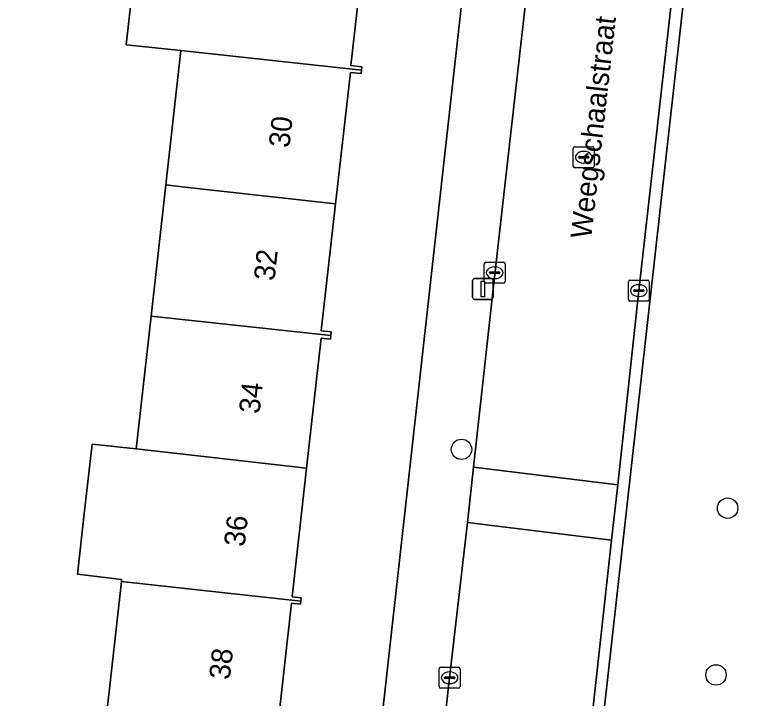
# Model space of a CAD drawing. Extents: x 161928 to 163071, y 386474 to 387428.
# Drawn here: x 162805.69 to 162841.8, y 387116.01 to 387148.8 of the extents above; entities that cross this region are included whole.
import ezdxf

# ---------------------------------------------------------------- set-up
doc = ezdxf.new("R2010")
doc.units = 0
for name, color, linetype in [('IMGEO_Boom', 7, 'Continuous'), ('IMGEO_Erf', 7, 'Continuous'), ('IMGEO_Groenvoorziening', 7, 'Continuous'), ('IMGEO_Kolk', 7, 'Continuous'), ('IMGEO_Lichtmast', 7, 'Continuous'), ('IMGEO_Openbare_ruimte_label', 7, 'Continuous'), ('IMGEO_Pand', 7, 'Continuous'), ('IMGEO_Pand_nummerreeks', 7, 'Continuous'), ('IMGEO_Rijbaan_lokaal_open', 7, 'Continuous'), ('IMGEO_Rioolput', 7, 'Continuous'), ('IMGEO_Voetpad_open', 7, 'Continuous')]:
    doc.layers.add(name, color=color, linetype=linetype)

msp = doc.modelspace()

# ---------------------------------------------------------------- linework, layer by layer
at = {"layer": 'IMGEO_Boom'}
for centre in [(162827.102, 387127.979), (162839.865, 387125.158), (162839.306, 387117.161)]:
    msp.add_circle(centre, 0.489, dxfattribs=at)
at = {"layer": 'IMGEO_Erf'}
for points in [[(162796.545, 387096.499), (162818.858, 387094.116), (162819.044, 387094.105), (162819.231, 387094.111), (162819.417, 387094.133), (162819.599, 387094.172), (162819.778, 387094.226), (162819.951, 387094.297), (162820.116, 387094.383), (162820.274, 387094.483), (162820.422, 387094.597), (162820.559, 387094.724), (162820.685, 387094.862), (162820.797, 387095.011), (162820.896, 387095.17), (162820.98, 387095.337), (162821.049, 387095.51), (162821.102, 387095.689), (162821.139, 387095.872), (162821.153, 387095.983), (162829.534, 387171.1)], [(162810.07, 387115.22), (162810.789, 387121.648), (162810.8, 387121.744), (162808.682, 387121.987), (162809.025, 387125.037), (162809.384, 387128.233), (162811.498, 387127.996), (162812.211, 387134.37), (162812.914, 387140.662), (162813.634, 387147.098), (162811.019, 387147.381), (162811.687, 387153.35)], [(162822.483, 387152.467), (162821.801, 387146.384), (162822.321, 387146.322), (162822.305, 387146.158), (162822.29, 387145.997), (162821.78, 387146.055), (162821.064, 387139.746), (162820.375, 387133.667), (162820.857, 387133.612), (162820.837, 387133.432), (162820.818, 387133.257), (162820.364, 387133.307), (162819.673, 387127.079), (162818.988, 387120.901), (162819.415, 387120.854), (162819.398, 387120.702), (162819.382, 387120.552), (162818.947, 387120.601), (162818.238, 387114.302)]]:
    msp.add_lwpolyline(points, dxfattribs=at)
at = {"layer": 'IMGEO_Groenvoorziening'}
msp.add_lwpolyline([(162845.112, 387215.281), (162831.364, 387092.52), (162830.732, 387086.875), (162832.544, 387087.755), (162835.899, 387114.871), (162843.755, 387114.137)], dxfattribs=at)
at = {"layer": 'IMGEO_Kolk'}
for p, q in [((162828.191, 387136.02), (162828.191, 387136.872)), ((162828.266, 387136.946), (162829.118, 387136.946)), ((162828.679, 387136.726), (162828.704, 387136.726)), ((162829.192, 387136.872), (162829.192, 387136.02)), ((162828.45, 387136.44), (162828.45, 387136.452)), ((162828.888, 387136.403), (162828.49, 387136.403)), ((162828.493, 387136.489), (162828.891, 387136.489)), ((162828.934, 387136.452), (162828.934, 387136.44)), ((162829.118, 387135.946), (162828.266, 387135.946)), ((162828.702, 387136.166), (162828.677, 387136.166)), ((162835.107, 387135.164), (162835.107, 387136.016)), ((162835.182, 387136.09), (162836.034, 387136.09)), ((162836.108, 387136.016), (162836.108, 387135.164)), ((162835.366, 387135.584), (162835.366, 387135.596)), ((162835.409, 387135.633), (162835.807, 387135.633)), ((162835.595, 387135.87), (162835.62, 387135.87)), ((162835.85, 387135.596), (162835.85, 387135.584)), ((162835.804, 387135.547), (162835.406, 387135.547)), ((162835.618, 387135.31), (162835.593, 387135.31)), ((162836.034, 387135.09), (162835.182, 387135.09)), ((162826.106, 387117.528), (162826.958, 387117.528)), ((162826.031, 387116.602), (162826.031, 387117.454)), ((162826.519, 387117.308), (162826.544, 387117.308)), ((162827.032, 387117.454), (162827.032, 387116.602)), ((162826.29, 387117.022), (162826.29, 387117.034)), ((162826.728, 387116.985), (162826.33, 387116.985)), ((162826.333, 387117.071), (162826.731, 387117.071)), ((162826.774, 387117.034), (162826.774, 387117.022)), ((162826.958, 387116.528), (162826.106, 387116.528)), ((162826.542, 387116.748), (162826.517, 387116.748))]:
    msp.add_line(p, q, dxfattribs=at)
for points in [[(162828.191, 387136.02), (162828.191, 387136.872)], [(162828.266, 387136.946), (162829.118, 387136.946)], [(162829.192, 387136.872), (162829.192, 387136.02)], [(162829.118, 387135.946), (162828.266, 387135.946)], [(162835.107, 387135.164), (162835.107, 387136.016)], [(162835.182, 387136.09), (162836.034, 387136.09)], [(162836.108, 387136.016), (162836.108, 387135.164)], [(162836.034, 387135.09), (162835.182, 387135.09)], [(162826.106, 387117.528), (162826.958, 387117.528)], [(162826.031, 387116.602), (162826.031, 387117.454)], [(162827.032, 387117.454), (162827.032, 387116.602)], [(162826.958, 387116.528), (162826.106, 387116.528)]]:
    msp.add_lwpolyline(points, dxfattribs=at)
for centre, radius, start, end in [((162828.268, 387136.87), 0.0765, 91.552, 178.448), ((162828.268, 387136.87), 0.0765, 91.552, 178.448), ((162829.116, 387136.87), 0.0765, 1.552, 88.448), ((162829.116, 387136.87), 0.0765, 1.552, 88.448), ((162828.49, 387136.449), 0.0403, 85.8775, 175.7526), ((162828.487, 387136.439), 0.0366, 178.938, 274.7102), ((162828.891, 387136.446), 0.043, 264.8664, 352.4533), ((162828.895, 387136.451), 0.0386, 1.7309, 96.639), ((162828.268, 387136.022), 0.0765, 181.552, 268.448), ((162828.268, 387136.022), 0.0765, 181.552, 268.448), ((162829.116, 387136.022), 0.0765, 271.552, 358.448), ((162829.116, 387136.022), 0.0765, 271.552, 358.448), ((162835.184, 387136.014), 0.0765, 91.552, 178.448), ((162835.184, 387136.014), 0.0765, 91.552, 178.448), ((162836.032, 387136.014), 0.0765, 1.552, 88.448), ((162836.032, 387136.014), 0.0765, 1.552, 88.448), ((162835.406, 387135.593), 0.0403, 85.8775, 175.7526), ((162835.403, 387135.583), 0.0366, 178.938, 274.7102), ((162835.807, 387135.59), 0.043, 264.8664, 352.4533), ((162835.811, 387135.595), 0.0386, 1.7309, 96.639), ((162835.184, 387135.166), 0.0765, 181.552, 268.448), ((162835.184, 387135.166), 0.0765, 181.552, 268.448), ((162836.032, 387135.166), 0.0765, 271.552, 358.448), ((162836.032, 387135.166), 0.0765, 271.552, 358.448), ((162826.108, 387117.452), 0.0765, 91.552, 178.448), ((162826.108, 387117.452), 0.0765, 91.552, 178.448), ((162826.956, 387117.452), 0.0765, 1.552, 88.448), ((162826.956, 387117.452), 0.0765, 1.552, 88.448), ((162826.33, 387117.031), 0.0403, 85.8775, 175.7526), ((162826.327, 387117.021), 0.0366, 178.938, 274.7102), ((162826.731, 387117.028), 0.043, 264.8664, 352.4533), ((162826.735, 387117.033), 0.0386, 1.7309, 96.639), ((162826.108, 387116.604), 0.0765, 181.552, 268.448), ((162826.108, 387116.604), 0.0765, 181.552, 268.448), ((162826.956, 387116.604), 0.0765, 271.552, 358.448), ((162826.956, 387116.604), 0.0765, 271.552, 358.448)]:
    msp.add_arc(centre, radius, start, end, dxfattribs=at)
for centre, major_axis, ratio, start_param, end_param in [((162828.678, 387136.446), (-0.387, 0.002), 0.722429, 4.712389, 7.853982), ((162828.703, 387136.446), (-0.39, 0.002), 0.717154, 1.570796, 4.712389), ((162835.594, 387135.59), (-0.387, 0.002), 0.722429, 4.712389, 7.853982), ((162835.619, 387135.59), (-0.39, 0.002), 0.717154, 1.570796, 4.712389), ((162826.518, 387117.028), (-0.387, 0.002), 0.722429, 4.712389, 7.853982), ((162826.543, 387117.028), (-0.39, 0.002), 0.717154, 1.570796, 4.712389)]:
    msp.add_ellipse(centre, major_axis=major_axis, ratio=ratio, start_param=start_param, end_param=end_param, dxfattribs=at)
at = {"layer": 'IMGEO_Lichtmast'}
for p, q in [((162827.629, 387135.268), (162827.629, 387136.068)), ((162827.629, 387136.068), (162827.629, 387135.268)), ((162827.729, 387136.168), (162828.519, 387136.168)), ((162828.519, 387136.168), (162827.729, 387136.168)), ((162828.619, 387136.068), (162828.619, 387135.268)), ((162828.619, 387135.268), (162828.619, 387136.068)), ((162828.519, 387135.168), (162827.729, 387135.168)), ((162827.729, 387135.168), (162828.519, 387135.168))]:
    msp.add_line(p, q, dxfattribs=at)
msp.add_lwpolyline([(162828.049, 387136.043), (162828.199, 387136.043), (162828.199, 387135.293), (162828.049, 387135.293), (162828.049, 387136.043)], dxfattribs=at)
for centre, start, end in [((162827.729, 387136.068), 90, 180), ((162827.729, 387136.068), 90, 180), ((162828.519, 387136.068), 0, 90), ((162828.519, 387136.068), 360, 90), ((162827.729, 387135.268), 180, 270), ((162827.729, 387135.268), 180, 270), ((162828.519, 387135.268), 270, 0), ((162828.519, 387135.268), 270, 0)]:
    msp.add_arc(centre, 0.1, start, end, dxfattribs=at)
at = {"layer": 'IMGEO_Pand'}
for points in [[(162822.483, 387152.467), (162815.136, 387153.29), (162814.336, 387153.382), (162814.3, 387153.057), (162811.687, 387153.35), (162811.019, 387147.381), (162813.634, 387147.098), (162822.305, 387146.158), (162822.321, 387146.322), (162821.801, 387146.384)], [(162813.706, 387140.571), (162821.064, 387139.746), (162821.78, 387146.055), (162822.29, 387145.997), (162822.305, 387146.158), (162813.634, 387147.098), (162812.914, 387140.662)], [(162812.914, 387140.662), (162812.211, 387134.37), (162820.837, 387133.432), (162820.857, 387133.612), (162820.375, 387133.667), (162821.064, 387139.746), (162813.706, 387140.571)], [(162819.673, 387127.079), (162820.364, 387133.307), (162820.818, 387133.257), (162820.837, 387133.432), (162812.211, 387134.37), (162811.498, 387127.996)], [(162819.673, 387127.079), (162811.498, 387127.996), (162809.384, 387128.233), (162809.025, 387125.037), (162808.682, 387121.987), (162810.8, 387121.744), (162810.789, 387121.648), (162819.398, 387120.702), (162819.415, 387120.854), (162818.988, 387120.901)], [(162810.847, 387115.131), (162818.238, 387114.302), (162818.947, 387120.601), (162819.382, 387120.552), (162819.398, 387120.702), (162810.789, 387121.648), (162810.07, 387115.22)]]:
    msp.add_lwpolyline(points, close=True, dxfattribs=at)
at = {"layer": 'IMGEO_Rijbaan_lokaal_open'}
for points in [[(162832.764, 387172.261), (162832.59, 387170.7), (162828.711, 387136.523), (162827.676, 387127.124), (162834.595, 387126.272), (162835.606, 387135.59), (162840.195, 387176.214), (162841.107, 387184.65), (162834.249, 387185.468), (162833.351, 387177.374), (162833.22, 387176.344)], [(162834.595, 387126.272), (162827.676, 387127.124), (162827.384, 387124.477), (162834.298, 387123.624)]]:
    msp.add_lwpolyline(points, close=True, dxfattribs=at)
msp.add_lwpolyline([(162833.372, 387115.196), (162834.298, 387123.624), (162827.384, 387124.477), (162826.533, 387117.028), (162824.226, 387096.274)], dxfattribs=at)
at = {"layer": 'IMGEO_Rioolput'}
for p, q in [((162832.536, 387142.482), (162833.388, 387142.482)), ((162832.461, 387141.556), (162832.461, 387142.408)), ((162832.949, 387142.262), (162832.974, 387142.262)), ((162833.462, 387142.408), (162833.462, 387141.556)), ((162832.72, 387141.976), (162832.72, 387141.988)), ((162833.158, 387141.939), (162832.76, 387141.939)), ((162832.763, 387142.025), (162833.161, 387142.025)), ((162833.204, 387141.988), (162833.204, 387141.976)), ((162833.388, 387141.482), (162832.536, 387141.482)), ((162832.972, 387141.702), (162832.947, 387141.702))]:
    msp.add_line(p, q, dxfattribs=at)
for points in [[(162832.536, 387142.482), (162833.388, 387142.482)], [(162832.461, 387141.556), (162832.461, 387142.408)], [(162833.462, 387142.408), (162833.462, 387141.556)], [(162833.388, 387141.482), (162832.536, 387141.482)]]:
    msp.add_lwpolyline(points, dxfattribs=at)
for centre, radius, start, end in [((162832.538, 387142.406), 0.0765, 91.552, 178.448), ((162832.538, 387142.406), 0.0765, 91.552, 178.448), ((162833.386, 387142.406), 0.0765, 1.552, 88.448), ((162833.386, 387142.406), 0.0765, 1.552, 88.448), ((162832.76, 387141.985), 0.0403, 85.8775, 175.7526), ((162832.757, 387141.975), 0.0366, 178.938, 274.7102), ((162833.161, 387141.982), 0.043, 264.8664, 352.4533), ((162833.165, 387141.987), 0.0386, 1.7309, 96.639), ((162832.538, 387141.558), 0.0765, 181.552, 268.448), ((162832.538, 387141.558), 0.0765, 181.552, 268.448), ((162833.386, 387141.558), 0.0765, 271.552, 358.448), ((162833.386, 387141.558), 0.0765, 271.552, 358.448)]:
    msp.add_arc(centre, radius, start, end, dxfattribs=at)
for centre, major_axis, ratio, start_param, end_param in [((162832.948, 387141.982), (-0.387, 0.002), 0.722429, 4.712389, 7.853982), ((162832.973, 387141.982), (-0.39, 0.002), 0.717154, 1.570796, 4.712389)]:
    msp.add_ellipse(centre, major_axis=major_axis, ratio=ratio, start_param=start_param, end_param=end_param, dxfattribs=at)
at = {"layer": 'IMGEO_Voetpad_open'}
for points in [[(162831.364, 387092.52), (162845.112, 387215.281), (162847.679, 387215.034), (162848.037, 387217.794), (162848.558, 387222.381), (162846.399, 387222.668), (162846.257, 387221.828), (162845.568, 387221.889), (162844.855, 387216.204), (162842.374, 387195.696), (162841.421, 387187.306), (162841.107, 387184.65), (162840.195, 387176.214), (162835.606, 387135.59), (162834.595, 387126.272), (162834.298, 387123.624), (162833.372, 387115.196), (162832.208, 387104.667), (162830.819, 387092.581)], [(162829.534, 387171.1), (162821.153, 387095.983), (162821.139, 387095.872), (162820.709, 387091.458), (162821.188, 387091.697), (162821.643, 387091.978), (162822.072, 387092.298), (162822.47, 387092.656), (162822.834, 387093.047), (162823.163, 387093.47), (162823.452, 387093.92), (162823.7, 387094.394), (162823.904, 387094.888), (162824.064, 387095.399), (162824.177, 387095.922), (162824.226, 387096.274), (162826.533, 387117.028), (162827.384, 387124.477), (162827.676, 387127.124), (162828.711, 387136.523), (162832.59, 387170.7)]]:
    msp.add_lwpolyline(points, dxfattribs=at)

# ---------------------------------------------------------------- texts
at = {"layer": 'IMGEO_Openbare_ruimte_label'}
msp.add_text('Weegschaalstraat', height=1, rotation=83.6282, dxfattribs=at).set_placement((162833.32, 387138.047))
at = {"layer": 'IMGEO_Pand_nummerreeks'}
for s, rotation, p in [('30', 83.6019, (162818.844, 387142.412)), ('32', 83.6019, (162818.128, 387136.029)), ('34', 83.6019, (162817.413, 387129.656)), ('36', 83.6003, (162816.698, 387123.279)), ('38', 83.6019, (162815.984, 387116.906))]:
    msp.add_text(s, height=1, rotation=rotation, dxfattribs=at).set_placement(p)

doc.saveas('drawing.dxf')
